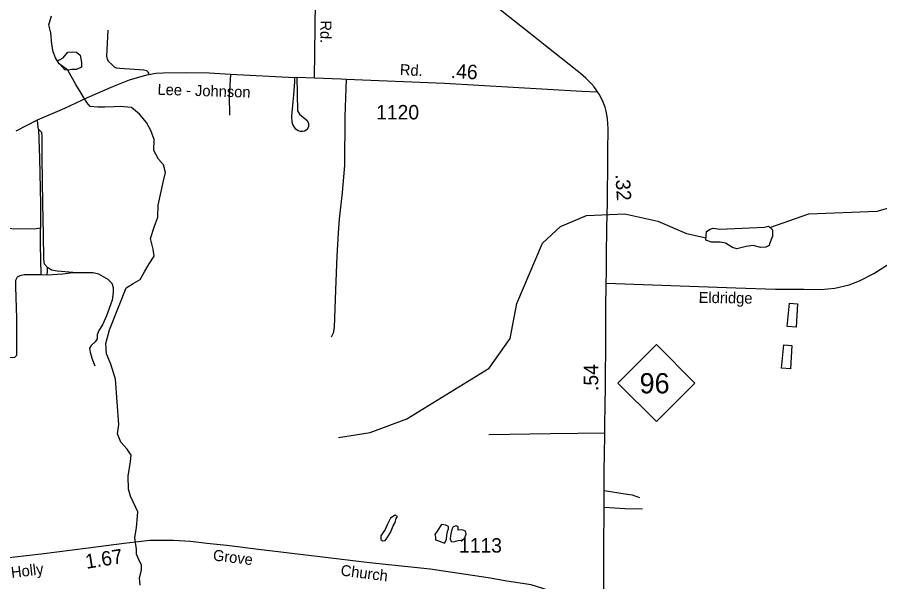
# Model space of a CAD drawing. Extents: x 2082433 to 2279600, y 546599 to 755198.
# Drawn here: x 2159193 to 2166659, y 555969 to 560858 of the extents above; entities that cross this region are included whole.
import ezdxf

# ---------------------------------------------------------------- set-up
doc = ezdxf.new("R2010")
doc.units = 0
for name, color, linetype in [('Exist Hydrographic Creek Single Shore', 7, 'Continuous'), ('Exist Hydrographic Pond Under 1500 Sq Ft', 7, 'Continuous'), ('Exist Road Non-System Type 51', 7, 'Continuous'), ('Exist Road Primary NC Attributed', 7, 'Continuous'), ('Exist Road Primary NC Service Mileage Hundredths English Label', 7, 'Continuous'), ('Exist Road Primary NC Shield CELL', 7, 'Continuous'), ('Exist Road Primary NC Shield Number Label', 7, 'Continuous'), ('Exist Road Secondary Mileage Hundredths English Label', 7, 'Continuous'), ('Exist Road Secondary Type 51 Attributed', 7, 'Continuous'), ('Exist Road Secondary Type 51 Label', 7, 'Continuous'), ('Exist Road Secondary Type 51 Number Label', 7, 'Continuous')]:
    doc.layers.add(name, color=color, linetype=linetype)

msp = doc.modelspace()

# ---------------------------------------------------------------- linework, layer by layer
at = {"layer": 'Exist Hydrographic Creek Single Shore'}
for points in [[(2160257.7, 555939.9), (2160250.3, 556003.1), (2160268.8, 556070), (2160268.8, 556114.6), (2160246.6, 556151.7), (2160224.3, 556207.4), (2160224.3, 556252), (2160211.3, 556348.6), (2160226.2, 556437.8), (2160233.6, 556538.1), (2160237.3, 556575.3), (2160218.7, 556612.4), (2160174.2, 556709), (2160155.7, 556772.2), (2160151.9, 556883.6), (2160172.4, 557009.9), (2160179.8, 557065.7), (2160142.7, 557117.7), (2160090.7, 557177.1), (2160061, 557251.4), (2160072.2, 557329.5), (2160044.3, 557723.3), (2160003.5, 557853.3), (2159966.4, 557942.5), (2159959, 558031.6), (2159992.4, 558150.5), (2160074, 558362.3), (2160135.2, 558514.6), (2160194.6, 558551.8), (2160257.7, 558585.2), (2160294.8, 558652.1), (2160335.6, 558722.7), (2160376.5, 558789.6), (2160369, 558849), (2160346.8, 558941.9), (2160376.5, 559038.5), (2160409.9, 559127.7), (2160413.6, 559231.7), (2160460, 559439.7), (2160474.8, 559514), (2160460, 559580.9), (2160415.4, 559629.2), (2160374.6, 559703.5), (2160378.3, 559800.1), (2160348.6, 559878.1), (2160311.5, 559945), (2160252.1, 560019.3), (2160181.6, 560075.1), (2160083.3, 560086.2), (2160031.3, 560082.5), (2159949.7, 560078.8), (2159890.3, 560078.8), (2159823.5, 560086.2), (2159793.8, 560119.6), (2159745.6, 560201.4), (2159701.1, 560275.7), (2159630.5, 560398.3), (2159556.3, 560454), (2159522.9, 560506), (2159504.4, 560558), (2159493.2, 560624.9), (2159482.1, 560721.5), (2159467.3, 560792.1), (2159489.5, 560870.1)], [(2165707.3, 559037.7), (2166044.4, 559156.4), (2166636.4, 559177.3), (2166869.6, 559244.8), (2167060.5, 559339.3), (2167109.5, 559403.9)], [(2161973.2, 557217.9), (2162248.4, 557261.5), (2162564.4, 557379.8), (2163278.4, 557818.1), (2163460.3, 558076.8), (2163516.3, 558377.5), (2163738.4, 558901.1), (2163896.5, 559045.6), (2164120.4, 559139.4), (2164453.4, 559155.7), (2164737.4, 559090.9), (2164987.4, 558984.2), (2165156, 558946.4)]]:
    msp.add_lwpolyline(points, dxfattribs=at)
at = {"layer": 'Exist Hydrographic Pond Under 1500 Sq Ft'}
for points in [[(2159537.8, 560476.3), (2159589.7, 560506), (2159630.5, 560554.3), (2159667.7, 560558), (2159704.8, 560554.3), (2159738.2, 560528.3), (2159749.3, 560465.2), (2159749.3, 560424.3), (2159704.8, 560405.7), (2159663.9, 560405.7), (2159626.8, 560398.3), (2159604.6, 560402)], [(2162464.3, 556544.6), (2162422.3, 556519.3), (2162394.2, 556463.2), (2162377.4, 556421.1), (2162352.2, 556384.6), (2162341, 556367.8), (2162341, 556334.1), (2162357.8, 556322.8), (2162377.4, 556325.7), (2162394.2, 556348.1), (2162422.3, 556395.8), (2162447.5, 556451.9), (2162464.3, 556482.8), (2162472.7, 556516.5), (2162483.9, 556533.3)], [(2162865.2, 556466), (2162828.7, 556407), (2162806.3, 556379), (2162811.9, 556353.7), (2162814.7, 556331.3), (2162840, 556322.8), (2162862.4, 556314.4), (2162890.4, 556303.2), (2162907.2, 556334.1), (2162910, 556373.4), (2162918.4, 556404.2), (2162926.9, 556426.7), (2162926.9, 556446.3), (2162901.6, 556460.4)], [(2163008.2, 556415.5), (2163008.2, 556443.5), (2162991.3, 556451.9), (2162966.1, 556443.5), (2162954.9, 556421.1), (2162946.5, 556384.6), (2162943.7, 556364.9), (2162940.9, 556339.7), (2162949.3, 556317.2), (2162968.9, 556314.4), (2163008.2, 556325.7), (2163039, 556328.5), (2163061.4, 556339.7), (2163072.6, 556367.8), (2163078.2, 556381.8), (2163072.6, 556407), (2163044.6, 556418.3)]]:
    msp.add_lwpolyline(points, close=True, dxfattribs=at)
for points in [[(2165661, 559041.2), (2165696.3, 559047.5), (2165731.9, 559016), (2165731.9, 558961.5), (2165705.1, 558895), (2165702.6, 558879.7), (2165673.2, 558867.1), (2165629.1, 558863), (2165564, 558881.8), (2165503.2, 558873.4), (2165421.4, 558852.5), (2165385.7, 558865), (2165322.7, 558900.7), (2165278.1, 558911), (2165203.1, 558911.2), (2165154.8, 558925.9), (2165159, 559001.4), (2165190.5, 559022.3), (2165217.8, 559030.7), (2165276.1, 559023.2), (2165661, 559041.2)], [(2165877.4, 558380.3), (2165947.6, 558374.6), (2165934.6, 558172.6), (2165856.5, 558178.3), (2165877.4, 558380.3)], [(2165828, 558020), (2165898.2, 558014.3), (2165885.2, 557812.2), (2165807.1, 557818), (2165828, 558020)]]:
    msp.add_lwpolyline(points, dxfattribs=at)
at = {"layer": 'Exist Road Non-System Type 51'}
msp.add_line((2159401, 558629.5), (2159450.3, 558627.8), dxfattribs=at)
for points in [[(2160335.5, 560368.2), (2160327, 560382.4), (2160314.3, 560392.3), (2160287.3, 560399.4), (2160082, 560413.5), (2160050.9, 560417.8), (2160033.9, 560424.9), (2160009.8, 560450.4), (2159981.5, 560475.9), (2159974.4, 560495.7), (2159968.7, 560521.2), (2159978.7, 560746.3)], [(2161038.5, 560365.4), (2161027.2, 560174.2), (2161030, 560010)], [(2161612.7, 560338.5), (2161619.8, 560048.2), (2161636.8, 560017.1), (2161666.5, 559993), (2161703.4, 559964.7), (2161713.3, 559937.8), (2161713.3, 559912.3), (2161703.4, 559885.4), (2161677.9, 559872.6), (2161663.7, 559867), (2161643.9, 559867), (2161625.5, 559874), (2161604.2, 559888.2), (2161591.5, 559905.2), (2161578.8, 559927.9), (2161573.1, 559950.5), (2161568.8, 560000.1), (2161587.2, 560185.6), (2161594.3, 560297.4), (2161594.3, 560337.1)], [(2162040.4, 560321.5), (2162027.6, 559997.2), (2162025.5, 559573.9), (2162005, 559338.8), (2161980.2, 559108), (2161971, 558991.9), (2161958.2, 558789.4), (2161949, 558496.3), (2161935.6, 558172), (2161927.8, 558122.4), (2161909.4, 558088.5)], [(2159375.5, 559887.1), (2159372.1, 559933), (2159367.1, 559970.4)], [(2159455.4, 558690.7), (2159429.1, 558719.6), (2159424, 558763.8), (2159420.6, 558977.9), (2159414.6, 559243), (2159407, 559644.1), (2159407.8, 559803.8), (2159409.5, 559831), (2159404.4, 559858.2), (2159375.5, 559887.1)], [(2159375.5, 559887.1), (2159384, 559637.3), (2159393.4, 559241.3), (2159393.4, 559030.6)], [(2159393.4, 559030.6), (2159338.2, 559022.1), (2159146.1, 559025.5), (2158738.3, 559044.2)], [(2159401, 558629.5), (2159394.2, 558886.2), (2159393.4, 559030.6)], [(2159450.3, 558627.8), (2159453.7, 558658.4), (2159455.4, 558690.7)], [(2159450.3, 558627.8), (2159586.3, 558634.6), (2159672.9, 558648.2)], [(2159672.9, 558648.2), (2159539.5, 558658.4), (2159490.3, 558666.9), (2159455.4, 558690.7)], [(2159672.9, 558648.2), (2159849.7, 558648.2), (2159897.3, 558636.3), (2159976.3, 558590.5), (2160010.3, 558554.8), (2160023.9, 558517.4), (2160023.9, 558474.9), (2160013.7, 558406.9), (2159964.4, 558272.7), (2159929.6, 558194.5), (2159899, 558145.2), (2159885.4, 558106.1), (2159883.7, 558072.1), (2159868.4, 558046.6), (2159832.7, 558014.4), (2159819.1, 557990.6), (2159822.5, 557956.6), (2159839.5, 557905.6), (2159865, 557837.6)], [(2158877.1, 557929.9), (2159168.2, 557912.4), (2159188.6, 557931.1), (2159189.5, 558250.6), (2159181, 558522.5), (2159181, 558582), (2159194.6, 558609.2), (2159218.4, 558621), (2159252.3, 558629.5), (2159401, 558629.5)], [(2164278.2, 557256.2), (2163809.4, 557251.3), (2163275.7, 557241.1)], [(2164274.1, 556759.9), (2164454.3, 556729.6), (2164517.2, 556721.1), (2164580, 556697.3)], [(2164272.6, 556613.7), (2164450.9, 556603.8), (2164605.5, 556600.4)]]:
    msp.add_lwpolyline(points, dxfattribs=at)
at = {"layer": 'Exist Road Primary NC Attributed'}
for points in [[(2164216.2, 560212.5), (2164186.2, 560256.5), (2164165, 560282), (2164115.1, 560329.3), (2164067.4, 560369.6), (2164038.6, 560393), (2163763.7, 560612.6), (2163675.8, 560683.4), (2163458.2, 560856.9), (2163258.7, 561016.2), (2163106.3, 561137.5), (2162906.4, 561296.8), (2162726.2, 561438.6), (2162526.8, 561597), (2162367, 561724.3)], [(2164291.2, 558555), (2164292.7, 558647), (2164294.5, 558812), (2164297.2, 559013.7), (2164299.9, 559161), (2164301.2, 559239), (2164303, 559397.3), (2164304.8, 559490.9), (2164305.2, 559692.1), (2164307.5, 559894.3), (2164305.3, 559935.4), (2164301.3, 559980.5), (2164289.7, 560045.1), (2164280.8, 560079), (2164264.7, 560121.5), (2164231.7, 560190.1), (2164216.2, 560212.5)], [(2164270.8, 555718.4), (2164270.4, 555800.2), (2164271.3, 555905), (2164270.9, 556038.3), (2164271.8, 556293.9), (2164272.1, 556577.5), (2164274.4, 556738.8), (2164273.9, 556785), (2164274.8, 556930.5), (2164277.1, 557077.2), (2164278, 557238.8), (2164279.3, 557334.5), (2164282, 557489.8), (2164284.2, 557670.5), (2164284.3, 557776.7), (2164286.9, 557972.6), (2164287.8, 558087.2), (2164289.2, 558337.4), (2164291.2, 558555)]]:
    msp.add_lwpolyline(points, dxfattribs=at)
at = {"layer": 'Exist Road Primary NC Shield CELL'}
msp.add_lwpolyline([(2164392.7, 557690.1), (2164725.7, 558023.1), (2165058.7, 557690.1), (2164725.7, 557357.1)], close=True, dxfattribs=at)
at = {"layer": 'Exist Road Secondary Type 51 Attributed'}
for points in [[(2161766.7, 560331.7), (2161773.4, 560987.6), (2161773.3, 561639.9), (2161781.8, 562032.7), (2161802.8, 562174.6)], [(2159184.2, 559873.8), (2159367.1, 559970.4), (2159603.4, 560070.9), (2159801.7, 560161.5), (2160020.4, 560257.8), (2160163.4, 560314.4), (2160314.4, 560358.4), (2160392, 560372.4), (2160456.3, 560377.6), (2160660.7, 560380.5), (2160853.3, 560376.6), (2161038.5, 560365.4), (2161594.3, 560337.1), (2161612.7, 560338.5), (2161766.7, 560331.7)], [(2161766.7, 560331.7), (2161997, 560325.8), (2162040.4, 560321.5), (2162890.7, 560286.1), (2164079.9, 560217.2), (2164216.2, 560212.5)], [(2164291.2, 558555), (2165413, 558515.3), (2165757.3, 558502.4), (2166001.8, 558502.4), (2166149.5, 558500.4), (2166270.1, 558512.3), (2166393.3, 558539.5), (2166485.1, 558575.2), (2166607.5, 558638), (2166806.3, 558765.5)], [(2164270.8, 555718.4), (2164121.7, 555771.3), (2163851, 555874.8), (2163640.3, 555941), (2163431.2, 555973.2), (2163268.9, 556002.2), (2162768.5, 556077), (2162240.8, 556132), (2161812, 556183.7), (2161282, 556248), (2161006.5, 556281.6), (2160835.2, 556300.2), (2160693.8, 556318.8), (2160545.6, 556325.1), (2160341.7, 556325.1), (2160217.6, 556311.5), (2160119, 556301.3), (2159807.6, 556259.2), (2159398.5, 556207.9), (2159044.6, 556168.7)]]:
    msp.add_lwpolyline(points, dxfattribs=at)

# ---------------------------------------------------------------- texts
at = {"layer": 'Exist Road Primary NC Service Mileage Hundredths English Label'}
for s, rotation, p in [('.32', 273.4863, (2164370.4, 559496.6)), ('.54', 89.99218, (2164221.7, 557621))]:
    msp.add_text(s, height=125, rotation=rotation, dxfattribs=at).set_placement(p)
at = {"layer": 'Exist Road Primary NC Shield Number Label'}
msp.add_text('96', height=175, dxfattribs=at).set_placement((2164579.8, 557600.3))
at = {"layer": 'Exist Road Secondary Mileage Hundredths English Label'}
for s, rotation, p in [('.46', 357.01578, (2162943, 560331.6)), ('1.67', 9.23518, (2159791.8, 556080.1))]:
    msp.add_text(s, height=125, rotation=rotation, dxfattribs=at).set_placement(p)
at = {"layer": 'Exist Road Secondary Type 51 Label'}
for s, rotation, p in [('Rd.', 269.03005, (2161818.2, 560831)), ('Rd.', 356.95106, (2162502.8, 560357.7)), ('Lee - Johnson', 358.21474, (2160405.7, 560186.5)), ('Eldridge', 359.19966, (2165090.7, 558384.2)), ('Grove', 353.00261, (2160882.8, 556154.3)), ('Holly', 6.95652, (2159144.2, 556001.2)), ('Church', 352.67937, (2161988.2, 556023.5))]:
    msp.add_text(s, height=95, rotation=rotation, dxfattribs=at).set_placement(p)
at = {"layer": 'Exist Road Secondary Type 51 Number Label'}
for s, p in [('1120', (2162299.3, 559972.8)), ('1113', (2163016.8, 556221.5))]:
    msp.add_text(s, height=125, dxfattribs=at).set_placement(p)

doc.saveas('drawing.dxf')
